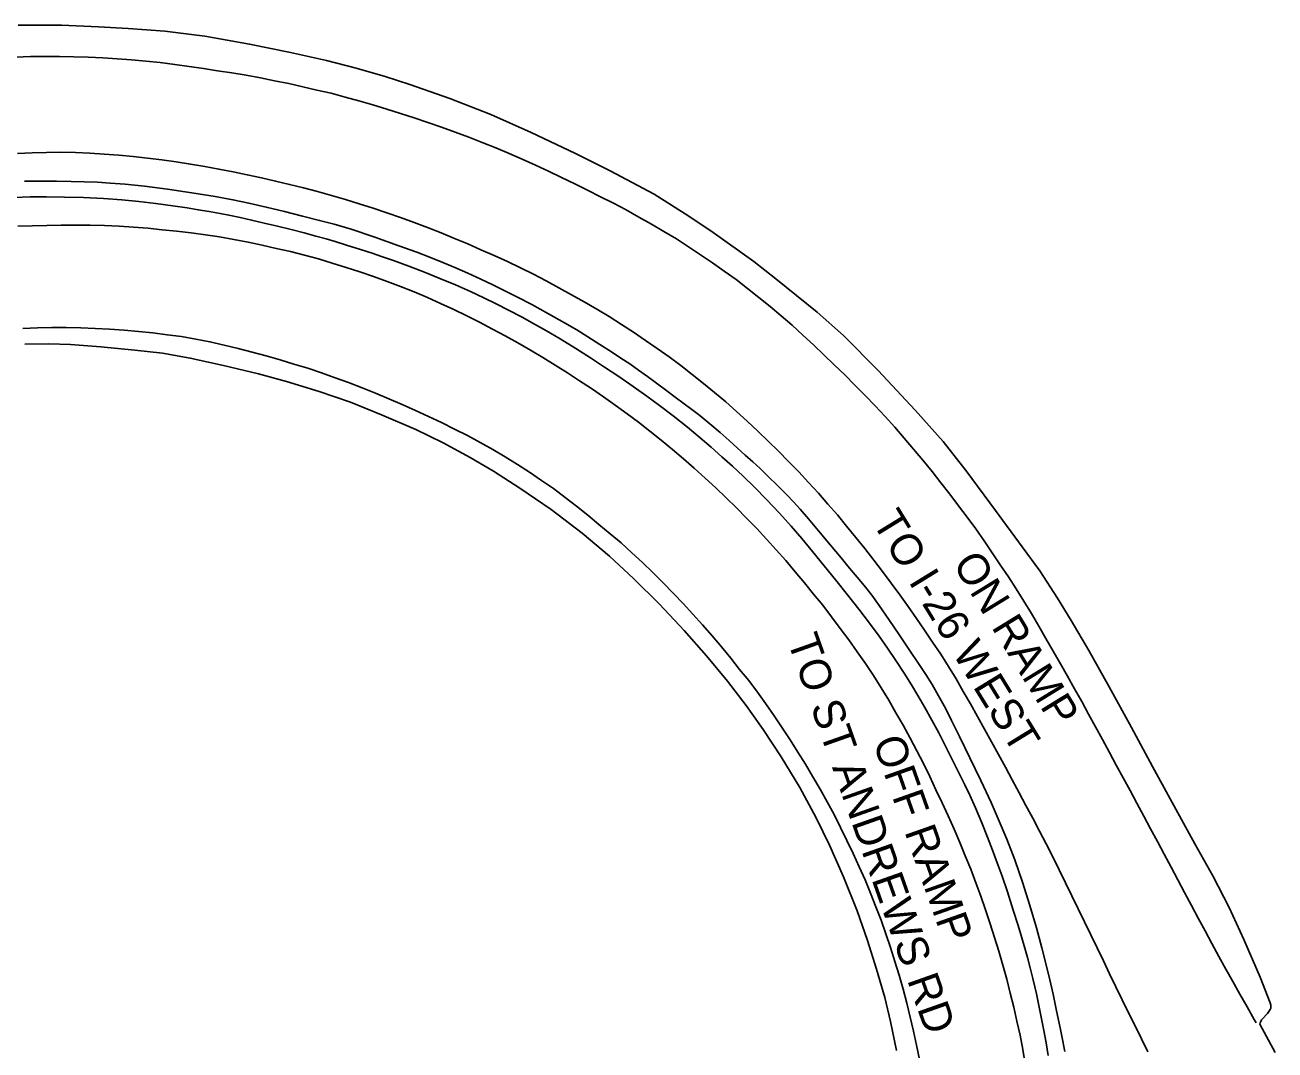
# Model space of a CAD drawing. Extents: x 1948091 to 1975253, y 787267 to 823306.
# Drawn here: x 1964360.7 to 1964576.6, y 804825.6 to 805002.6 of the extents above; entities that cross this region are included whole.
import ezdxf

# ---------------------------------------------------------------- set-up
doc = ezdxf.new("R2010")
doc.units = 0
for name, color, linetype in [('RD_EX_Pavement_Markings', 7, 'Continuous'), ('RD_EX_Road', 7, 'Continuous'), ('RD_TX_RoadID', 7, 'Continuous')]:
    doc.layers.add(name, color=color, linetype=linetype)

msp = doc.modelspace()

# ---------------------------------------------------------------- linework, layer by layer
at = {"layer": 'RD_EX_Pavement_Markings'}
for points in [[(1964359.11, 804997.06), (1964361.6, 804997.14), (1964364.1, 804997.14), (1964366.6, 804997.13), (1964369.1, 804997.09), (1964371.6, 804997.04), (1964374.09, 804996.92), (1964376.59, 804996.76), (1964379.08, 804996.56), (1964381.56, 804996.32), (1964384.05, 804996.09), (1964386.53, 804995.78), (1964389.01, 804995.44), (1964391.48, 804995.1), (1964393.95, 804994.7), (1964396.41, 804994.31), (1964398.88, 804993.91), (1964401.34, 804993.44), (1964403.79, 804992.95), (1964406.24, 804992.46), (1964408.67, 804991.91), (1964411.11, 804991.35), (1964413.55, 804990.8), (1964415.96, 804990.14), (1964418.37, 804989.49), (1964420.77, 804988.79), (1964423.16, 804988.06), (1964425.55, 804987.32), (1964427.92, 804986.54), (1964430.28, 804985.73), (1964432.65, 804984.92), (1964434.99, 804984.06), (1964437.34, 804983.2), (1964439.67, 804982.31), (1964441.99, 804981.36), (1964444.3, 804980.41), (1964446.59, 804979.41), (1964448.86, 804978.37), (1964451.13, 804977.33), (1964453.38, 804976.24), (1964455.64, 804975.16), (1964457.88, 804974.07), (1964460.11, 804972.94), (1964462.33, 804971.8), (1964464.55, 804970.64), (1964466.72, 804969.41), (1964468.9, 804968.18), (1964471.05, 804966.91), (1964473.21, 804965.65), (1964475.29, 804964.28), (1964477.37, 804962.9), (1964479.44, 804961.49), (1964481.49, 804960.06), (1964483.53, 804958.62), (1964485.5, 804957.08), (1964487.45, 804955.53), (1964489.39, 804953.95), (1964491.31, 804952.35), (1964493.21, 804950.73), (1964495.06, 804949.04), (1964496.9, 804947.35), (1964498.7, 804945.62), (1964500.5, 804943.89), (1964502.31, 804942.16), (1964504.07, 804940.38), (1964505.83, 804938.61), (1964507.58, 804936.83), (1964509.28, 804934.99), (1964510.93, 804933.12), (1964512.59, 804931.25), (1964514.2, 804929.34), (1964515.79, 804927.42), (1964517.39, 804925.49), (1964518.92, 804923.51), (1964520.45, 804921.54), (1964521.96, 804919.55), (1964523.48, 804917.56), (1964524.97, 804915.56), (1964526.38, 804913.5), (1964527.79, 804911.43), (1964529.18, 804909.36), (1964530.57, 804907.28), (1964531.94, 804905.19), (1964533.26, 804903.06), (1964534.57, 804900.94), (1964535.82, 804898.78), (1964537.07, 804896.61), (1964538.31, 804894.44), (1964539.55, 804892.27), (1964540.79, 804890.1), (1964542.02, 804887.92), (1964543.25, 804885.75), (1964544.44, 804883.55), (1964545.64, 804881.35), (1964546.83, 804879.16), (1964548.02, 804876.96), (1964549.21, 804874.76), (1964550.4, 804872.57), (1964551.59, 804870.37), (1964552.77, 804868.17), (1964553.96, 804865.96), (1964555.14, 804863.76), (1964556.32, 804861.56), (1964557.51, 804859.36), (1964558.68, 804857.16), (1964559.86, 804854.95), (1964561.03, 804852.74), (1964562.2, 804850.53), (1964563.37, 804848.33), (1964564.55, 804846.12), (1964565.74, 804843.93), (1964566.94, 804841.73), (1964568.14, 804839.54), (1964569.36, 804837.36), (1964570.58, 804835.18), (1964571.82, 804833.01), (1964573.05, 804830.83), (1964573.38, 804830.26)], [(1964554.65, 804825.24), (1964553.55, 804827.49), (1964552.45, 804829.73), (1964551.35, 804831.98), (1964550.25, 804834.22), (1964549.16, 804836.47), (1964548.07, 804838.72), (1964546.98, 804840.97), (1964545.89, 804843.21), (1964544.81, 804845.46), (1964543.72, 804847.71), (1964542.62, 804849.96), (1964541.53, 804852.2), (1964540.43, 804854.45), (1964539.34, 804856.69), (1964538.24, 804858.94), (1964537.09, 804861.16), (1964535.94, 804863.38), (1964534.79, 804865.6), (1964533.61, 804867.8), (1964532.43, 804870), (1964531.24, 804872.2), (1964530.06, 804874.4), (1964528.86, 804876.59), (1964527.66, 804878.78), (1964526.45, 804880.97), (1964525.25, 804883.16), (1964524.02, 804885.33), (1964522.78, 804887.5), (1964521.53, 804889.66), (1964520.2, 804891.78), (1964518.88, 804893.9), (1964517.49, 804895.98), (1964516.1, 804898.05), (1964514.69, 804900.11), (1964513.26, 804902.16), (1964511.81, 804904.19), (1964510.32, 804906.2), (1964508.82, 804908.2), (1964507.3, 804910.18), (1964505.77, 804912.16), (1964504.2, 804914.1), (1964502.61, 804916.03), (1964501.03, 804917.96), (1964499.39, 804919.85), (1964497.76, 804921.74), (1964496.05, 804923.57), (1964494.35, 804925.39), (1964492.61, 804927.18), (1964490.86, 804928.97), (1964489.08, 804930.73), (1964487.28, 804932.46), (1964485.45, 804934.16), (1964483.6, 804935.84), (1964481.75, 804937.51), (1964479.82, 804939.1), (1964477.89, 804940.69), (1964475.93, 804942.24), (1964473.96, 804943.78), (1964471.97, 804945.28), (1964469.91, 804946.7), (1964467.86, 804948.12), (1964465.78, 804949.51), (1964463.7, 804950.89), (1964461.59, 804952.23), (1964459.45, 804953.52), (1964457.29, 804954.78), (1964455.11, 804956.01), (1964452.93, 804957.22), (1964450.72, 804958.38), (1964448.51, 804959.55), (1964446.26, 804960.65), (1964444.01, 804961.72), (1964441.75, 804962.78), (1964439.45, 804963.78), (1964437.16, 804964.77), (1964434.86, 804965.74), (1964432.55, 804966.69), (1964430.22, 804967.6), (1964427.88, 804968.47), (1964425.54, 804969.34), (1964423.18, 804970.17), (1964420.82, 804970.98), (1964418.43, 804971.73), (1964416.05, 804972.48), (1964413.64, 804973.16), (1964411.23, 804973.82), (1964408.81, 804974.45), (1964406.39, 804975.06), (1964403.96, 804975.64), (1964401.52, 804976.18), (1964399.08, 804976.72), (1964396.63, 804977.21), (1964394.18, 804977.7), (1964391.72, 804978.13), (1964389.25, 804978.53), (1964386.79, 804978.94), (1964384.31, 804979.28), (1964381.84, 804979.61), (1964379.35, 804979.88), (1964376.87, 804980.11), (1964374.37, 804980.3), (1964371.88, 804980.44), (1964369.38, 804980.55), (1964366.88, 804980.61), (1964364.39, 804980.56), (1964361.89, 804980.51), (1964359.39, 804980.41)], [(1964533.48, 804823.18), (1964533.07, 804825.64), (1964532.6, 804828.09), (1964532.06, 804830.53), (1964531.51, 804832.97), (1964530.9, 804835.39), (1964530.29, 804837.81), (1964529.62, 804840.22), (1964528.91, 804842.61), (1964528.17, 804845), (1964527.4, 804847.37), (1964526.62, 804849.75), (1964525.79, 804852.1), (1964524.94, 804854.45), (1964524.07, 804856.79), (1964523.12, 804859.1), (1964522.17, 804861.41), (1964521.18, 804863.7), (1964520.15, 804865.98), (1964519.13, 804868.26), (1964518.06, 804870.52), (1964516.99, 804872.77), (1964515.9, 804875.02), (1964514.74, 804877.23), (1964513.58, 804879.44), (1964512.4, 804881.65), (1964511.15, 804883.81), (1964509.9, 804885.97), (1964508.59, 804888.1), (1964507.28, 804890.22), (1964505.89, 804892.3), (1964504.45, 804894.34), (1964503, 804896.38), (1964501.51, 804898.38), (1964500.02, 804900.39), (1964498.49, 804902.36), (1964496.93, 804904.31), (1964495.36, 804906.26), (1964493.75, 804908.17), (1964492.14, 804910.08), (1964490.48, 804911.94), (1964488.79, 804913.78), (1964487.09, 804915.61), (1964485.34, 804917.4), (1964483.59, 804919.18), (1964481.83, 804920.95), (1964480, 804922.65), (1964478.16, 804924.35), (1964476.31, 804926.02), (1964474.42, 804927.66), (1964472.54, 804929.3), (1964470.59, 804930.86), (1964468.64, 804932.42), (1964466.68, 804933.98), (1964464.68, 804935.46), (1964462.66, 804936.93), (1964460.63, 804938.39), (1964458.55, 804939.78), (1964456.47, 804941.16), (1964454.37, 804942.51), (1964452.25, 804943.84), (1964450.14, 804945.17), (1964447.99, 804946.44), (1964445.82, 804947.68), (1964443.65, 804948.91), (1964441.44, 804950.08), (1964439.22, 804951.24), (1964436.99, 804952.36), (1964434.74, 804953.44), (1964432.48, 804954.51), (1964430.19, 804955.52), (1964427.89, 804956.49), (1964425.57, 804957.41), (1964423.23, 804958.28), (1964420.89, 804959.15), (1964418.52, 804959.95), (1964416.14, 804960.72), (1964413.76, 804961.46), (1964411.36, 804962.18), (1964408.95, 804962.83), (1964406.53, 804963.45), (1964404.09, 804964.01), (1964401.66, 804964.56), (1964399.22, 804965.1), (1964396.76, 804965.55), (1964394.3, 804966), (1964391.83, 804966.37), (1964389.35, 804966.69), (1964386.87, 804967.01), (1964384.39, 804967.24), (1964381.9, 804967.48), (1964379.41, 804967.7), (1964376.92, 804967.85), (1964374.42, 804967.99), (1964371.92, 804968.01), (1964369.43, 804968.01), (1964366.93, 804968), (1964364.43, 804967.96), (1964361.93, 804967.92), (1964359.43, 804967.82)], [(1964515.21, 804823.92), (1964514.71, 804826.37), (1964514.19, 804828.81), (1964513.61, 804831.24), (1964513.03, 804833.67), (1964512.38, 804836.08), (1964511.72, 804838.49), (1964510.97, 804840.87), (1964510.19, 804843.25), (1964509.41, 804845.62), (1964508.6, 804847.98), (1964507.69, 804850.31), (1964506.77, 804852.63), (1964505.8, 804854.93), (1964504.81, 804857.22), (1964503.74, 804859.48), (1964502.67, 804861.73), (1964501.57, 804863.98), (1964500.46, 804866.21), (1964499.26, 804868.4), (1964498.05, 804870.59), (1964496.8, 804872.75), (1964495.53, 804874.9), (1964494.19, 804877.01), (1964492.85, 804879.12), (1964491.49, 804881.21), (1964490.1, 804883.28), (1964488.69, 804885.35), (1964487.2, 804887.35), (1964485.7, 804889.35), (1964484.14, 804891.3), (1964482.59, 804893.26), (1964480.99, 804895.18), (1964479.39, 804897.09), (1964477.74, 804898.97), (1964476.07, 804900.82), (1964474.38, 804902.67), (1964472.67, 804904.48), (1964470.92, 804906.27), (1964469.14, 804908.01), (1964467.34, 804909.74), (1964465.5, 804911.44), (1964463.66, 804913.13), (1964461.75, 804914.73), (1964459.83, 804916.34), (1964457.89, 804917.91), (1964455.95, 804919.49), (1964453.97, 804921), (1964451.98, 804922.51), (1964449.92, 804923.92), (1964447.85, 804925.33), (1964445.75, 804926.68), (1964443.63, 804927.99), (1964441.48, 804929.27), (1964439.3, 804930.49), (1964437.11, 804931.69), (1964434.88, 804932.81), (1964432.64, 804933.92), (1964430.38, 804934.97), (1964428.11, 804936.02), (1964425.83, 804937.03), (1964423.53, 804938.01), (1964421.23, 804938.98), (1964418.9, 804939.9), (1964416.58, 804940.82), (1964414.23, 804941.67), (1964411.87, 804942.49), (1964409.51, 804943.3), (1964407.12, 804944.04), (1964404.73, 804944.77), (1964402.32, 804945.43), (1964399.91, 804946.08), (1964397.5, 804946.73), (1964395.07, 804947.31), (1964392.63, 804947.87), (1964390.18, 804948.34), (1964387.72, 804948.78), (1964385.24, 804949.09), (1964382.76, 804949.4), (1964380.28, 804949.64), (1964377.79, 804949.88), (1964375.29, 804950.04), (1964372.8, 804950.2), (1964370.3, 804950.29), (1964367.8, 804950.34), (1964365.31, 804950.36), (1964362.81, 804950.28), (1964360.31, 804950.2)]]:
    msp.add_lwpolyline(points, dxfattribs=at)
at = {"layer": 'RD_EX_Road'}
for points in [[(1964359.48, 805002.59), (1964366.95, 805002.54), (1964373.35, 805002.27), (1964378.51, 805001.98), (1964384.85, 805001.53), (1964391.76, 805000.66), (1964399.47, 804999.3), (1964406.55, 804997.84), (1964412.76, 804996.46), (1964417.88, 804995.13), (1964422.92, 804993.71), (1964427.15, 804992.31), (1964434.08, 804989.88), (1964441.14, 804987.16), (1964448.1, 804984.04), (1964455.78, 804980.41), (1964461.78, 804977.42), (1964469.37, 804973.36), (1964475.38, 804969.6), (1964479.59, 804966.73), (1964486.6, 804961.72), (1964490.42, 804958.73), (1964493.94, 804955.9), (1964497.55, 804953), (1964502.08, 804948.94), (1964508.1, 804942.94), (1964514.49, 804936.04), (1964519.28, 804930.65), (1964523.28, 804925.61), (1964528.36, 804918.76), (1964532.96, 804912.48), (1964536.01, 804908.29), (1964539.07, 804903.59), (1964541.41, 804899.72), (1964544.45, 804894.53), (1964548, 804888.28), (1964551.83, 804881.28), (1964555.5, 804874.5), (1964558.54, 804868.93), (1964562.81, 804861.15), (1964565.88, 804855.62), (1964568.72, 804850.19), (1964571.24, 804844.63), (1964574.05, 804838.11), (1964575.83, 804833.68), (1964575.9, 804833.32), (1964575.92, 804833.01), (1964575.9, 804832.76), (1964575.83, 804832.55), (1964575.71, 804832.36), (1964575.32, 804831.87), (1964574.41, 804830.88), (1964574.31, 804830.74), (1964574.24, 804830.61), (1964574.1, 804830.26), (1964574.02, 804830.03), (1964576.64, 804825.15)], [(1964360.56, 804975.6), (1964363.44, 804975.63), (1964366.13, 804975.61), (1964368.63, 804975.56), (1964370.97, 804975.51), (1964373.19, 804975.43), (1964375.39, 804975.3), (1964377.97, 804975.09), (1964381.33, 804974.75), (1964385.26, 804974.26), (1964389.52, 804973.63), (1964393.5, 804972.98), (1964396.59, 804972.41), (1964399.35, 804971.84), (1964402.36, 804971.15), (1964405.49, 804970.39), (1964408.63, 804969.6), (1964411.57, 804968.84), (1964414.1, 804968.17), (1964417.01, 804967.3), (1964421.12, 804965.92), (1964425.28, 804964.46), (1964428.34, 804963.33), (1964430.73, 804962.41), (1964432.87, 804961.56), (1964434.96, 804960.7), (1964437.18, 804959.74), (1964439.4, 804958.72), (1964441.51, 804957.71), (1964443.6, 804956.67), (1964445.78, 804955.57), (1964448.21, 804954.29), (1964451.09, 804952.71), (1964453.87, 804951.15), (1964456, 804949.92), (1964457.9, 804948.76), (1964459.98, 804947.43), (1964461.98, 804946.13), (1964463.64, 804945.06), (1964465.15, 804944.06), (1964466.67, 804942.99), (1964468.21, 804941.88), (1964469.75, 804940.75), (1964471.33, 804939.58), (1964472.98, 804938.34), (1964474.54, 804937.16), (1964475.87, 804936.18), (1964477.27, 804935.12), (1964479.01, 804933.71), (1964480.79, 804932.19), (1964482.31, 804930.81), (1964483.69, 804929.54), (1964485.09, 804928.31), (1964486.43, 804927.12), (1964487.67, 804925.98), (1964489.01, 804924.69), (1964490.66, 804923.06), (1964492.27, 804921.45), (1964493.46, 804920.21), (1964494.6, 804918.95), (1964496.04, 804917.28), (1964497.78, 804915.21), (1964499.82, 804912.76), (1964501.67, 804910.54), (1964502.86, 804909.13), (1964503.78, 804908.05), (1964504.79, 804906.83), (1964505.87, 804905.51), (1964506.96, 804904.1), (1964508.25, 804902.33), (1964509.94, 804899.9), (1964511.77, 804897.19), (1964513.5, 804894.62), (1964515.03, 804892.32), (1964516.29, 804890.44), (1964517.4, 804888.68), (1964518.51, 804886.71), (1964519.45, 804884.98), (1964520.04, 804883.9), (1964520.77, 804882.47), (1964522.15, 804879.68), (1964523.92, 804876.04), (1964525.8, 804872.09), (1964527.57, 804868.28), (1964529, 804865.07), (1964530.3, 804861.95), (1964531.66, 804858.4), (1964533.01, 804854.55), (1964534.28, 804850.52), (1964535.41, 804846.63), (1964536.34, 804843.22), (1964537.1, 804840.26), (1964537.73, 804837.7), (1964538.3, 804835.18), (1964538.91, 804832.33), (1964539.51, 804829.37), (1964539.79, 804827.92), (1964540.32, 804825.27)], [(1964537.45, 804824.63), (1964537.08, 804826.81), (1964536.69, 804828.94), (1964536.25, 804831.21), (1964535.78, 804833.53), (1964535.41, 804835.26), (1964535.13, 804836.44), (1964534.77, 804837.93), (1964534.31, 804839.77), (1964533.86, 804841.51), (1964533.42, 804843.13), (1964532.9, 804844.95), (1964532.27, 804847.06), (1964531.42, 804849.73), (1964530.4, 804852.85), (1964529.47, 804855.59), (1964528.65, 804857.88), (1964527.83, 804860.09), (1964526.98, 804862.32), (1964525.98, 804864.77), (1964524.87, 804867.37), (1964523.89, 804869.56), (1964523.05, 804871.35), (1964522.03, 804873.43), (1964520.83, 804875.85), (1964519.65, 804878.16), (1964518.53, 804880.33), (1964517.35, 804882.52), (1964516.11, 804884.74), (1964514.94, 804886.77), (1964513.82, 804888.61), (1964512.55, 804890.62), (1964511.13, 804892.81), (1964509.7, 804894.94), (1964508.25, 804897.01), (1964506.6, 804899.26), (1964504.76, 804901.69), (1964502.8, 804904.19), (1964500.76, 804906.71), (1964498.73, 804909.2), (1964496.74, 804911.63), (1964494.86, 804913.89), (1964493.05, 804916.02), (1964491.02, 804918.27), (1964488.78, 804920.65), (1964486.68, 804922.78), (1964484.76, 804924.64), (1964482.9, 804926.38), (1964481.07, 804928.03), (1964479.24, 804929.66), (1964477.33, 804931.3), (1964475.12, 804933.11), (1964472.63, 804935.07), (1964470.28, 804936.87), (1964468.09, 804938.5), (1964465.76, 804940.16), (1964463.26, 804941.87), (1964460.81, 804943.52), (1964458.39, 804945.11), (1964455.81, 804946.74), (1964453.12, 804948.37), (1964450.75, 804949.77), (1964448.7, 804950.93), (1964446.54, 804952.11), (1964444.23, 804953.33), (1964442.05, 804954.45), (1964439.97, 804955.47), (1964437.63, 804956.55), (1964435.03, 804957.7), (1964432.36, 804958.82), (1964429.68, 804959.89), (1964426.97, 804960.92), (1964424.33, 804961.89), (1964422.24, 804962.62), (1964420.63, 804963.16), (1964418.63, 804963.8), (1964416.23, 804964.57), (1964414.24, 804965.19), (1964412.68, 804965.65), (1964410.93, 804966.14), (1964408.91, 804966.69), (1964406.67, 804967.25), (1964404.29, 804967.83), (1964401.98, 804968.38), (1964399.81, 804968.89), (1964397.87, 804969.32), (1964396.15, 804969.68), (1964394.36, 804970.02), (1964392.49, 804970.36), (1964390.61, 804970.68), (1964388.66, 804970.99), (1964386.21, 804971.35), (1964383.27, 804971.74), (1964380.33, 804972.09), (1964377.42, 804972.37), (1964374.23, 804972.6), (1964370.78, 804972.77), (1964367.47, 804972.88), (1964364.38, 804972.93), (1964361.54, 804972.91), (1964358.86, 804972.81)], [(1964360.66, 804947.49), (1964364.79, 804947.54), (1964368.53, 804947.39), (1964373.77, 804946.98), (1964379.67, 804946.45), (1964384.42, 804945.89), (1964389.22, 804945.05), (1964394.98, 804943.76), (1964401.02, 804942.32), (1964405.84, 804941.04), (1964411.52, 804939.3), (1964416.9, 804937.45), (1964422.28, 804935.26), (1964428.17, 804932.72), (1964432.9, 804930.41), (1964437.57, 804927.88), (1964441.62, 804925.51), (1964446.16, 804922.62), (1964451.6, 804918.92), (1964456.93, 804914.84), (1964461.64, 804910.87), (1964465.78, 804907.02), (1964470.28, 804902.54), (1964474.57, 804898), (1964478.43, 804893.65), (1964482.07, 804889.24), (1964485.26, 804885.06), (1964488.18, 804880.93), (1964491.31, 804876.2), (1964494.52, 804870.89), (1964497.34, 804865.66), (1964499.66, 804860.93), (1964502.08, 804855.45), (1964504.45, 804849.61), (1964506.26, 804844.48), (1964507.81, 804839.5), (1964509.2, 804834.6), (1964510.23, 804830.47), (1964511.26, 804825.45)]]:
    msp.add_lwpolyline(points, dxfattribs=at)

# ---------------------------------------------------------------- texts
at = {"layer": 'RD_TX_RoadID'}
for s, rotation, p in [('TO I-26 WEST', 301.5376, (1964506.93, 804916.74)), ('ON RAMP', 301.5376, (1964520.84, 804909.56)), ('TO ST ANDREWS RD', 289.4445, (1964492.33, 804896.32)), ('OFF RAMP', 289.4445, (1964507.1, 804878.81))]:
    msp.add_text(s, height=5.4, rotation=rotation, dxfattribs=at).set_placement(p)

doc.saveas('drawing.dxf')
